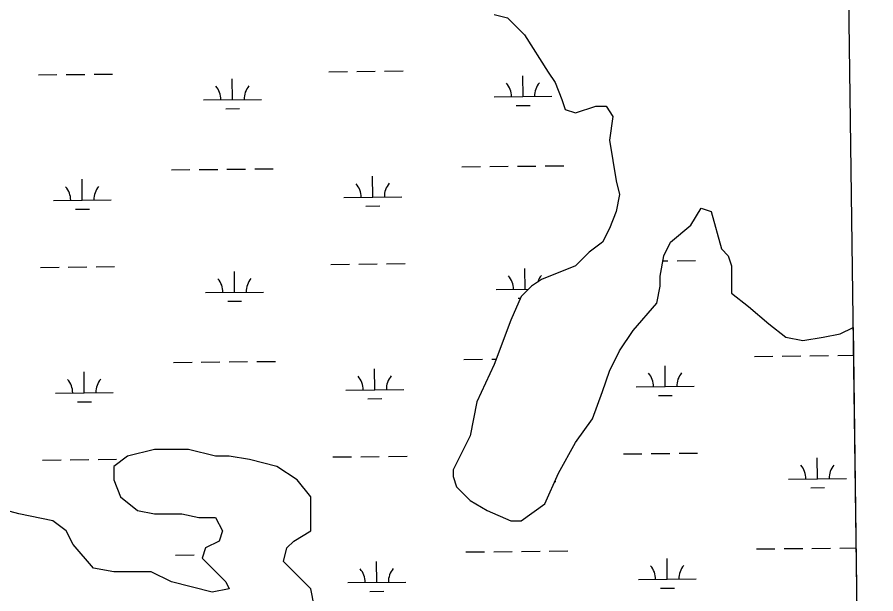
# Model space of a CAD drawing. Extents: x 3734862 to 3772949, y 391520 to 417239.
# Drawn here: x 3769176 to 3770659, y 413458 to 414454 of the extents above; entities that cross this region are included whole.
import ezdxf

# ---------------------------------------------------------------- set-up
doc = ezdxf.new("R2010")
doc.units = 0
for name, color, linetype in [('V-GRID-FRAM', 7, 'Continuous'), ('V-TOPO-SHOR', 7, 'Continuous'), ('V-WETL-SWMP', 7, 'Continuous')]:
    doc.layers.add(name, color=color, linetype=linetype)

msp = doc.modelspace()

# ---------------------------------------------------------------- linework, layer by layer
at = {"layer": 'V-GRID-FRAM'}
msp.add_lwpolyline([(3738832.3, 415033.8), (3770599.2, 415447.4), (3770843.8, 397266.6), (3739061.1, 396852.8), (3738832.3, 415033.8)], dxfattribs=at)
at = {"layer": 'V-TOPO-SHOR'}
for p, q in [((3769999.4, 414458.3), (3770022.8, 414452.4)), ((3770022.8, 414452.4), (3770052.1, 414423.1)), ((3770052.1, 414423.1), (3770093.2, 414358.5)), ((3770093.2, 414358.5), (3770104.9, 414340.9)), ((3770104.9, 414340.9), (3770116.7, 414311.6)), ((3770116.7, 414311.6), (3770122.5, 414294)), ((3770140.1, 414288.1), (3770175.3, 414299.8)), ((3770175.3, 414299.8), (3770192.9, 414299.8)), ((3770192.9, 414299.8), (3770204.6, 414282.2)), ((3770122.5, 414294), (3770140.1, 414288.1)), ((3770204.6, 414282.2), (3770198.8, 414241.1)), ((3770198.8, 414241.1), (3770210.5, 414170.7)), ((3770210.5, 414170.7), (3770216.4, 414147.2)), ((3770216.4, 414147.2), (3770210.5, 414117.9)), ((3770339.5, 414094.4), (3770357.1, 414123.8)), ((3770357.1, 414123.8), (3770374.7, 414117.9)), ((3770210.5, 414117.9), (3770198.8, 414088.5)), ((3770374.7, 414117.9), (3770392.3, 414053.3)), ((3770304.3, 414065.1), (3770339.5, 414094.4)), ((3770198.8, 414088.5), (3770187, 414065.1)), ((3770187, 414065.1), (3770163.6, 414047.5)), ((3770292.6, 414041.6), (3770304.3, 414065.1)), ((3770163.6, 414047.5), (3770140.1, 414024)), ((3770392.3, 414053.3), (3770404, 414041.6)), ((3770286.7, 414006.4), (3770292.6, 414041.6)), ((3770404, 414041.6), (3770409.9, 414024)), ((3770140.1, 414024), (3770081.5, 414000.5)), ((3770409.9, 414024), (3770409.9, 413977)), ((3770286.7, 413988.8), (3770286.7, 414006.4)), ((3770063.9, 413988.8), (3770046.3, 413971.2)), ((3770081.5, 414000.5), (3770063.9, 413988.8)), ((3770280.9, 413959.4), (3770286.7, 413988.8)), ((3770409.9, 413977), (3770439.2, 413953.6)), ((3770046.3, 413971.2), (3770028.7, 413930.1)), ((3770239.8, 413912.5), (3770280.9, 413959.4)), ((3770439.2, 413953.6), (3770474.4, 413924.2)), ((3770028.7, 413930.1), (3769999.4, 413853.8)), ((3770474.4, 413924.2), (3770503.7, 413900.8)), ((3770597.6, 413906.6), (3770619.8, 413917.7)), ((3770216.4, 413877.3), (3770239.8, 413912.5)), ((3770503.7, 413900.8), (3770533.1, 413894.9)), ((3770533.1, 413894.9), (3770568.2, 413900.8)), ((3770568.2, 413900.8), (3770597.6, 413906.6)), ((3770198.8, 413842.1), (3770216.4, 413877.3)), ((3769999.4, 413853.8), (3769970, 413789.2)), ((3770187, 413806.9), (3770198.8, 413842.1)), ((3770169.4, 413759.9), (3770187, 413806.9)), ((3769970, 413789.2), (3769958.3, 413730.6)), ((3770140.1, 413718.8), (3770169.4, 413759.9)), ((3769958.3, 413730.6), (3769929, 413671.9)), ((3769412.9, 413707.1), (3769366, 413695.4)), ((3769471.5, 413707.1), (3769412.9, 413707.1)), ((3769518.4, 413695.4), (3769471.5, 413707.1)), ((3770110.8, 413666), (3770140.1, 413718.8)), ((3769366, 413695.4), (3769342.5, 413677.7)), ((3769541.9, 413695.4), (3769518.4, 413695.4)), ((3769577.1, 413689.5), (3769541.9, 413695.4)), ((3769342.5, 413677.7), (3769342.5, 413654.3)), ((3769624, 413677.7), (3769577.1, 413689.5)), ((3769659.2, 413654.3), (3769624, 413677.7)), ((3769929, 413671.9), (3769929, 413660.1)), ((3770087.3, 413613.2), (3770110.8, 413666)), ((3769178.3, 413595.6), (3768978.9, 413648.4)), ((3769342.5, 413654.3), (3769354.2, 413624.9)), ((3769682.7, 413624.9), (3769659.2, 413654.3)), ((3769929, 413660.1), (3769934.8, 413642.5)), ((3769934.8, 413642.5), (3769958.3, 413619.1)), ((3769354.2, 413624.9), (3769383.6, 413601.5)), ((3769682.7, 413566.2), (3769682.7, 413624.9)), ((3769958.3, 413619.1), (3769987.6, 413601.5)), ((3769383.6, 413601.5), (3769412.9, 413595.6)), ((3769987.6, 413601.5), (3770028.7, 413583.8)), ((3770046.3, 413583.8), (3770087.3, 413613.2)), ((3769236.9, 413583.9), (3769178.3, 413595.6)), ((3769412.9, 413595.6), (3769459.8, 413595.6)), ((3769459.8, 413595.6), (3769489.1, 413589.7)), ((3769489.1, 413589.7), (3769518.4, 413589.7)), ((3769518.4, 413589.7), (3769530.2, 413566.2)), ((3769260.4, 413566.2), (3769236.9, 413583.9)), ((3770028.7, 413583.8), (3770046.3, 413583.8)), ((3769272.1, 413542.8), (3769260.4, 413566.2)), ((3769530.2, 413566.2), (3769524.3, 413548.6)), ((3769653.3, 413548.6), (3769682.7, 413566.2)), ((3769307.3, 413501.7), (3769272.1, 413542.8)), ((3769524.3, 413548.6), (3769500.9, 413536.9)), ((3769641.6, 413536.9), (3769653.3, 413548.6)), ((3769500.9, 413536.9), (3769495, 413519.3)), ((3769635.7, 413513.4), (3769641.6, 413536.9)), ((3769495, 413519.3), (3769536, 413478.2)), ((3769682.7, 413466.5), (3769635.7, 413513.4)), ((3769342.5, 413495.8), (3769307.3, 413501.7)), ((3769407, 413495.8), (3769342.5, 413495.8)), ((3769442.2, 413478.2), (3769407, 413495.8)), ((3769512.6, 413460.6), (3769442.2, 413478.2)), ((3769536, 413478.2), (3769541.9, 413466.5)), ((3769541.9, 413466.5), (3769512.6, 413460.6)), ((3769688.5, 413437.1), (3769682.7, 413466.5))]:
    msp.add_line(p, q, dxfattribs=at)
at = {"layer": 'V-WETL-SWMP'}
for p, q in [((3769999.4, 414458.3), (3770022.8, 414452.4)), ((3770022.8, 414452.4), (3770052.1, 414423.1)), ((3770052.1, 414423.1), (3770093.2, 414358.5)), ((3769714.2, 414359.3), (3769746.2, 414359.6)), ((3769762.2, 414359.8), (3769794.2, 414360.1)), ((3769810.2, 414360.3), (3769842.2, 414360.6)), ((3770093.2, 414358.5), (3770104.9, 414340.9)), ((3769212.3, 414354), (3769244.3, 414354.3)), ((3769260.3, 414354.5), (3769292.3, 414354.8)), ((3769308.3, 414355), (3769340.3, 414355.3)), ((3769547.6, 414311.1), (3769547.2, 414347.1)), ((3770049.5, 414316.4), (3770049.1, 414352.4)), ((3770104.9, 414340.9), (3770116.7, 414311.6)), ((3769999.5, 414315.8), (3770099.5, 414316.9)), ((3769497.6, 414310.5), (3769597.6, 414311.6)), ((3770037.7, 414300.8), (3770061.7, 414301.1)), ((3770116.7, 414311.6), (3770122.5, 414294)), ((3770140.1, 414288.1), (3770175.3, 414299.8)), ((3770175.3, 414299.8), (3770192.9, 414299.8)), ((3770192.9, 414299.8), (3770204.6, 414282.2)), ((3769535.8, 414295.5), (3769559.8, 414295.8)), ((3770122.5, 414294), (3770140.1, 414288.1)), ((3770204.6, 414282.2), (3770198.8, 414241.1)), ((3770198.8, 414241.1), (3770210.5, 414170.7)), ((3769943.9, 414195.2), (3769975.9, 414195.5)), ((3769991.9, 414195.7), (3770023.9, 414196)), ((3770039.9, 414196.2), (3770071.9, 414196.5)), ((3770087.9, 414196.7), (3770119.9, 414197)), ((3769442, 414189.9), (3769474, 414190.2)), ((3769490, 414190.4), (3769522, 414190.7)), ((3769538, 414190.9), (3769570, 414191.2)), ((3769586, 414191.4), (3769618, 414191.7)), ((3769288, 414137.5), (3769287.6, 414173.5)), ((3769789.9, 414142.8), (3769789.5, 414178.8)), ((3770210.5, 414170.7), (3770216.4, 414147.2)), ((3769238, 414137), (3769338, 414138)), ((3769739.9, 414142.3), (3769839.9, 414143.3)), ((3770216.4, 414147.2), (3770210.5, 414117.9)), ((3769276.2, 414121.9), (3769300.2, 414122.2)), ((3769778, 414127.3), (3769802, 414127.5)), ((3770339.5, 414094.4), (3770357.1, 414123.8)), ((3770357.1, 414123.8), (3770374.7, 414117.9)), ((3770210.5, 414117.9), (3770198.8, 414088.5)), ((3770374.7, 414117.9), (3770392.3, 414053.3)), ((3770304.3, 414065.1), (3770339.5, 414094.4)), ((3770198.8, 414088.5), (3770187, 414065.1)), ((3770187, 414065.1), (3770163.6, 414047.5)), ((3770292.6, 414041.6), (3770304.3, 414065.1)), ((3770163.6, 414047.5), (3770140.1, 414024)), ((3770392.3, 414053.3), (3770404, 414041.6)), ((3770286.7, 414006.4), (3770292.6, 414041.6)), ((3770291.1, 414032.7), (3770299.6, 414032.8)), ((3770315.6, 414032.9), (3770347.6, 414033.3)), ((3770404, 414041.6), (3770409.9, 414024)), ((3769215.8, 414021.3), (3769247.8, 414021.6)), ((3769263.8, 414021.8), (3769295.8, 414022.2)), ((3769311.8, 414022.3), (3769343.8, 414022.7)), ((3769717.7, 414026.6), (3769749.7, 414026.9)), ((3769765.7, 414027.1), (3769797.7, 414027.5)), ((3769813.7, 414027.6), (3769845.7, 414028)), ((3770053, 413983.7), (3770052.6, 414019.7)), ((3770140.1, 414024), (3770081.5, 414000.5)), ((3770409.9, 414024), (3770409.9, 413977)), ((3769551.1, 413978.4), (3769550.8, 414014.4)), ((3770286.7, 413988.8), (3770286.7, 414006.4)), ((3770063.9, 413988.8), (3770046.3, 413971.2)), ((3770081.5, 414000.5), (3770063.9, 413988.8)), ((3770280.9, 413959.4), (3770286.7, 413988.8)), ((3769501.1, 413977.9), (3769601.1, 413978.9)), ((3770003, 413983.2), (3770058.9, 413983.8)), ((3770409.9, 413977), (3770439.2, 413953.6)), ((3769539.3, 413962.9), (3769563.3, 413963.1)), ((3770046.3, 413971.2), (3770028.7, 413930.1)), ((3770041.2, 413968.2), (3770045, 413968.2)), ((3770239.8, 413912.5), (3770280.9, 413959.4)), ((3770439.2, 413953.6), (3770474.4, 413924.2)), ((3770028.7, 413930.1), (3769999.4, 413853.8)), ((3770474.4, 413924.2), (3770503.7, 413900.8)), ((3770597.6, 413906.6), (3770619.8, 413917.7)), ((3770619.8, 413917.7), (3770628.5, 413264.7)), ((3770216.4, 413877.3), (3770239.8, 413912.5)), ((3770503.7, 413900.8), (3770533.1, 413894.9)), ((3770533.1, 413894.9), (3770568.2, 413900.8)), ((3770568.2, 413900.8), (3770597.6, 413906.6)), ((3770198.8, 413842.1), (3770216.4, 413877.3)), ((3770497.3, 413868.3), (3770529.3, 413868.7)), ((3770545.3, 413868.8), (3770577.3, 413869.2)), ((3770593.3, 413869.3), (3770620.4, 413869.6)), ((3769445.6, 413857.2), (3769477.6, 413857.6)), ((3769493.6, 413857.7), (3769525.6, 413858.1)), ((3769541.6, 413858.2), (3769573.6, 413858.6)), ((3769589.6, 413858.7), (3769621.6, 413859.1)), ((3769947.4, 413862.5), (3769979.4, 413862.9)), ((3769999.4, 413853.8), (3769970, 413789.2)), ((3769995.4, 413863), (3770002.9, 413863.1)), ((3770449.3, 413867.8), (3770481.3, 413868.2)), ((3769291.5, 413804.9), (3769291.1, 413840.8)), ((3769793.4, 413810.2), (3769793, 413846.1)), ((3770187, 413806.9), (3770198.8, 413842.1)), ((3770295.3, 413815.5), (3770294.9, 413851.5)), ((3769743.4, 413809.6), (3769843.4, 413810.7)), ((3770245.3, 413814.9), (3770345.3, 413816)), ((3769241.5, 413804.3), (3769341.5, 413805.4)), ((3769781.6, 413794.6), (3769805.6, 413794.8)), ((3770169.4, 413759.9), (3770187, 413806.9)), ((3770283.4, 413799.9), (3770307.4, 413800.1)), ((3769279.7, 413789.3), (3769303.7, 413789.5)), ((3769970, 413789.2), (3769958.3, 413730.6)), ((3770140.1, 413718.8), (3770169.4, 413759.9)), ((3769958.3, 413730.6), (3769929, 413671.9)), ((3769412.9, 413707.1), (3769366, 413695.4)), ((3769471.5, 413707.1), (3769412.9, 413707.1)), ((3769518.4, 413695.4), (3769471.5, 413707.1)), ((3770110.8, 413666), (3770140.1, 413718.8)), ((3769366, 413695.4), (3769342.5, 413677.7)), ((3769541.9, 413695.4), (3769518.4, 413695.4)), ((3769577.1, 413689.5), (3769541.9, 413695.4)), ((3769721.2, 413694), (3769753.2, 413694.3)), ((3769769.2, 413694.5), (3769801.2, 413694.8)), ((3769817.2, 413695), (3769849.2, 413695.3)), ((3770223.1, 413699.3), (3770255.1, 413699.6)), ((3770271.1, 413699.8), (3770303.1, 413700.1)), ((3770319.1, 413700.3), (3770351.1, 413700.6)), ((3770558.4, 413656.4), (3770558, 413692.4)), ((3769219.3, 413688.6), (3769251.3, 413689)), ((3769267.3, 413689.2), (3769299.3, 413689.5)), ((3769315.3, 413689.7), (3769347.3, 413690)), ((3769342.5, 413677.7), (3769342.5, 413654.3)), ((3769624, 413677.7), (3769577.1, 413689.5)), ((3769659.2, 413654.3), (3769624, 413677.7)), ((3769929, 413671.9), (3769929, 413660.1)), ((3770087.3, 413613.2), (3770110.8, 413666)), ((3769178.3, 413595.6), (3768978.9, 413648.4)), ((3769342.5, 413654.3), (3769354.2, 413624.9)), ((3769682.7, 413624.9), (3769659.2, 413654.3)), ((3769929, 413660.1), (3769934.8, 413642.5)), ((3770104.4, 413651.6), (3770106.5, 413651.6)), ((3770508.4, 413655.8), (3770608.4, 413656.9)), ((3769934.8, 413642.5), (3769958.3, 413619.1)), ((3770546.6, 413640.8), (3770570.6, 413641.1)), ((3769354.2, 413624.9), (3769383.6, 413601.5)), ((3769682.7, 413566.2), (3769682.7, 413624.9)), ((3769958.3, 413619.1), (3769987.6, 413601.5)), ((3769383.6, 413601.5), (3769412.9, 413595.6)), ((3769987.6, 413601.5), (3770028.7, 413583.8)), ((3770046.3, 413583.8), (3770087.3, 413613.2)), ((3769236.9, 413583.9), (3769178.3, 413595.6)), ((3769412.9, 413595.6), (3769459.8, 413595.6)), ((3769459.8, 413595.6), (3769489.1, 413589.7)), ((3769489.1, 413589.7), (3769518.4, 413589.7)), ((3769518.4, 413589.7), (3769530.2, 413566.2)), ((3769260.4, 413566.2), (3769236.9, 413583.9)), ((3770028.7, 413583.8), (3770046.3, 413583.8)), ((3769272.1, 413542.8), (3769260.4, 413566.2)), ((3769530.2, 413566.2), (3769524.3, 413548.6)), ((3769653.3, 413548.6), (3769682.7, 413566.2)), ((3769307.3, 413501.7), (3769272.1, 413542.8)), ((3769524.3, 413548.6), (3769500.9, 413536.9)), ((3769641.6, 413536.9), (3769653.3, 413548.6)), ((3769500.9, 413536.9), (3769495, 413519.3)), ((3769635.7, 413513.4), (3769641.6, 413536.9)), ((3769951, 413529.9), (3769983, 413530.2)), ((3769999, 413530.4), (3770031, 413530.7)), ((3770047, 413530.9), (3770079, 413531.2)), ((3770094.9, 413531.4), (3770126.9, 413531.7)), ((3770452.8, 413535.2), (3770484.8, 413535.5)), ((3770500.8, 413535.7), (3770532.8, 413536)), ((3770548.8, 413536.2), (3770580.8, 413536.5)), ((3770596.8, 413536.7), (3770624.9, 413537)), ((3769449.1, 413524.6), (3769481.1, 413524.9)), ((3769495, 413519.3), (3769536, 413478.2)), ((3769682.7, 413466.5), (3769635.7, 413513.4)), ((3769796.9, 413477.5), (3769796.5, 413513.5)), ((3770298.8, 413482.8), (3770298.4, 413518.8)), ((3769342.5, 413495.8), (3769307.3, 413501.7)), ((3769407, 413495.8), (3769342.5, 413495.8)), ((3769442.2, 413478.2), (3769407, 413495.8)), ((3770248.8, 413482.3), (3770348.8, 413483.3)), ((3769512.6, 413460.6), (3769442.2, 413478.2)), ((3769536, 413478.2), (3769541.9, 413466.5)), ((3769746.9, 413477), (3769846.9, 413478)), ((3769541.9, 413466.5), (3769512.6, 413460.6)), ((3769688.5, 413437.1), (3769682.7, 413466.5)), ((3769785.1, 413461.9), (3769809.1, 413462.2)), ((3770287, 413467.2), (3770311, 413467.5))]:
    msp.add_line(p, q, dxfattribs=at)
for centre, start, end in [((3769492.4, 414311), 359.8334, 41.377), ((3769602.9, 414312.1), 139.8334, 181.377), ((3769994.3, 414316.3), 359.8334, 41.377), ((3770104.7, 414317.4), 139.8334, 181.377), ((3769734.6, 414142.7), 359.8334, 41.377), ((3769845.1, 414143.9), 139.8334, 181.377), ((3769232.8, 414137.4), 359.8334, 41.377), ((3769343.2, 414138.6), 139.8334, 181.377), ((3769606.4, 413979.5), 139.8334, 181.377), ((3769997.8, 413983.6), 359.8334, 41.377), ((3770108.2, 413984.8), 139.8334, 161.2121), ((3769495.9, 413978.3), 359.8334, 41.377), ((3770350.5, 413816.5), 139.8334, 181.377), ((3769236.3, 413804.7), 359.8334, 41.377), ((3769346.8, 413805.9), 139.8334, 181.377), ((3769738.2, 413810), 359.8334, 41.377), ((3769848.6, 413811.2), 139.8334, 181.377), ((3770240, 413815.3), 359.8334, 41.377), ((3770503.2, 413656.3), 359.8334, 41.377), ((3770613.6, 413657.4), 139.8334, 181.377), ((3769741.7, 413477.4), 359.8334, 41.377), ((3769852.1, 413478.6), 139.8334, 181.377), ((3770243.5, 413482.7), 359.8334, 41.377), ((3770354, 413483.9), 139.8334, 181.377)]:
    msp.add_arc(centre, 35.2, start, end, dxfattribs=at)

doc.saveas('drawing.dxf')
